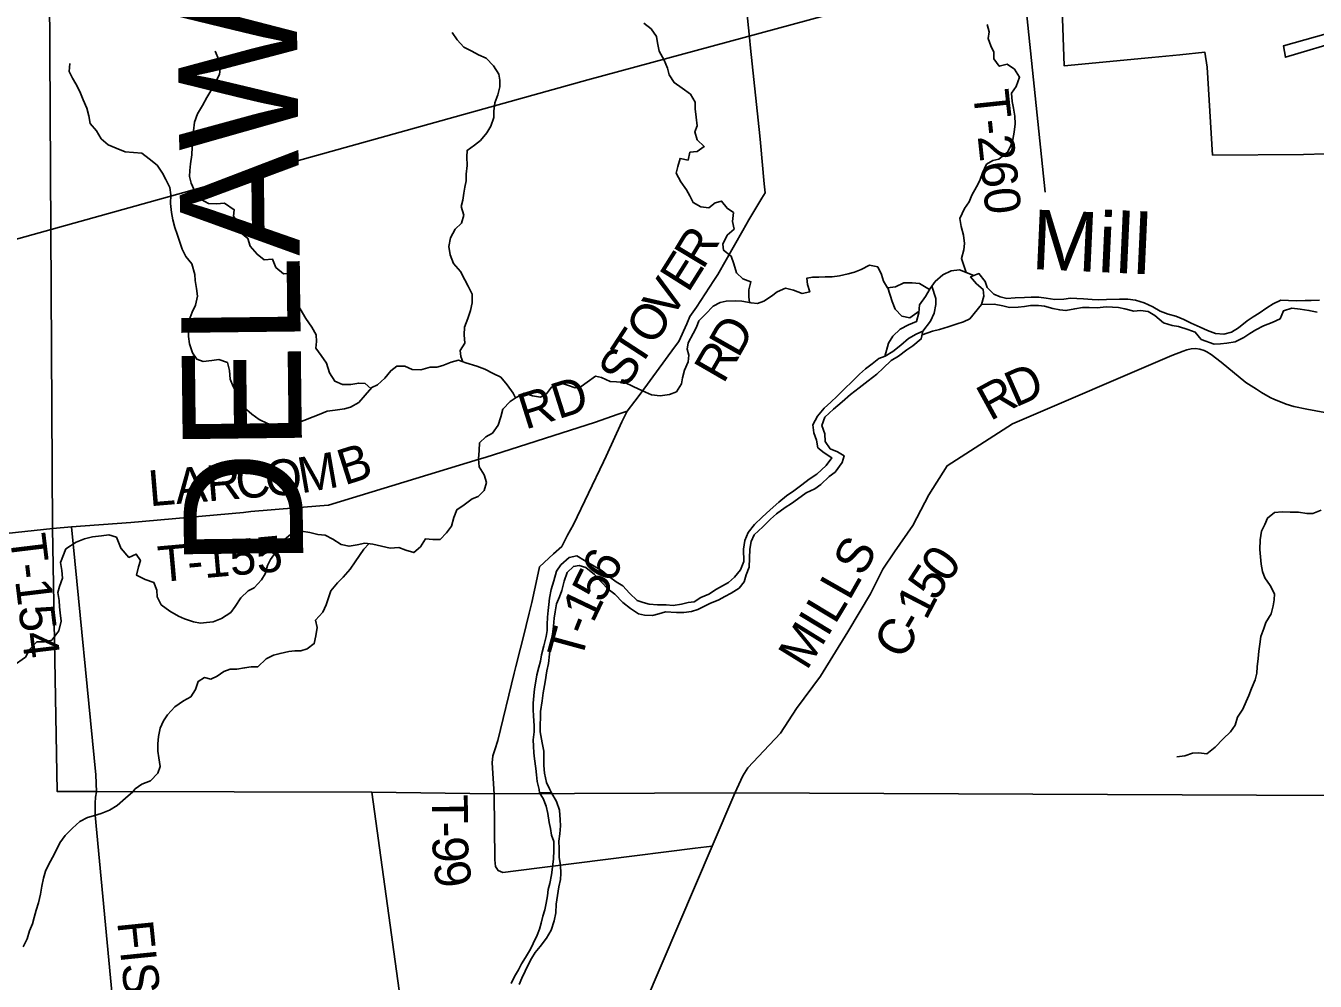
# Model space of a CAD drawing. Extents: x 114604 to 551442, y 316898 to 567001.
# Drawn here: x 136236 to 147054, y 488161 to 496175 of the extents above; entities that cross this region are included whole.
import ezdxf

# ---------------------------------------------------------------- set-up
doc = ezdxf.new("R2010")
doc.units = 0
for name, color, linetype in [('GE_P_Alignment_1000_Bearings', 7, 'Continuous'), ('GE_P_Alignment_1000_Cardinal_Points', 7, 'Continuous'), ('GE_P_Alignment_100_Distances', 7, 'Continuous'), ('GE_P_Alignment_100_Stations', 7, 'Continuous'), ('GE_P_Alignment_500_Bearings', 7, 'Continuous'), ('GE_P_Alignment_500_Distances', 7, 'Continuous'), ('PM_P_Cells', 7, 'Continuous'), ('PM_P_CL_Double_Solid', 7, 'Continuous'), ('PM_P_Crosswalk', 7, 'Continuous'), ('PM_P_Stop_Line', 7, 'Continuous'), ('RS_Raster1', 7, 'Continuous')]:
    doc.layers.add(name, color=color, linetype=linetype)

msp = doc.modelspace()

# ---------------------------------------------------------------- linework, layer by layer
at = {"layer": 'GE_P_Alignment_1000_Bearings'}
for points in [[(136399, 494453), (140952, 495722), (143976, 496545), (146764, 497316), (148694, 497838), (152376, 498903), (154826, 499582), (157766, 500399), (159849, 501000), (164489, 502310), (165642, 502633), (167084, 502995)], [(114843, 488461), (115559, 488663), (119564, 489774), (122755, 490669), (124131, 491057), (126834, 491802), (131674, 493138), (136399, 494453)]]:
    msp.add_lwpolyline(points, dxfattribs=at)
at = {"layer": 'GE_P_Alignment_1000_Cardinal_Points'}
for points in [[(142431, 494850), (142400, 495194), (142394, 495253), (142317, 495988), (142308, 496077), (142220, 496917), (142213, 496979), (142189, 497189), (142179, 497285)], [(144789, 494778), (144599, 496615), (144609, 496660), (144653, 496686), (144911, 496752)], [(141281, 492943), (141345, 493027), (141398, 493095), (141679, 493478), (141715, 493528), (141781, 493675), (141808, 493736), (141864, 493816), (142008, 494038), (142042, 494090), (142252, 494457), (142303, 494546), (142411, 494728), (142438, 494774), (142431, 494850)], [(136463, 491959), (136620, 491973), (137117, 492008), (138063, 492093), (138124, 492100), (138703, 492147), (138777, 492153), (138877, 492185), (140039, 492540), (140091, 492555), (140946, 492828), (141007, 492847), (141206, 492917), (141281, 492943)], [(140167, 489729), (140149, 489991), (140155, 490052), (140171, 490102), (140196, 490180), (140334, 490744), (140348, 490801), (140387, 490955), (140409, 491042), (140459, 491248), (140481, 491338), (140526, 491544), (140547, 491637), (140663, 491745), (140732, 491808), (140781, 491901), (140831, 491993), (141082, 492517), (141105, 492565), (141238, 492852), (141281, 492943)], [(136620, 491973), (136824, 489891), (136830, 489748)], [(137249, 484985), (136817, 489552), (136817, 489618), (136817, 489654), (136821, 489704), (136830, 489748)], [(140167, 489729), (140172, 489179), (140176, 489124), (140198, 489088), (140239, 489072), (140346, 489085), (141853, 489277), (141995, 489292)]]:
    msp.add_lwpolyline(points, dxfattribs=at)
at = {"layer": 'GE_P_Alignment_100_Stations'}
for points in [[(147500, 495111), (146955, 495095), (146193, 495091), (146148, 495828), (146129, 495953), (145917, 495931), (145682, 495909), (144948, 495838), (144925, 496476)], [(147235, 496132), (146789, 496007), (146804, 495911), (147294, 496056)]]:
    msp.add_lwpolyline(points, dxfattribs=at)
at = {"layer": 'GE_P_Alignment_500_Bearings'}
msp.add_line((132011, 491481), (136463, 491959), dxfattribs=at)
for points in [[(142186, 489737), (142253, 489882), (142294, 489951), (142427, 490092), (142567, 490242), (142701, 490447), (142904, 490720), (143134, 491091), (143323, 491411), (143426, 491616), (143523, 491763), (143679, 491982), (143811, 492240), (143965, 492485), (144513, 492837), (145852, 493408), (145946, 493447), (145978, 493457), (146014, 493466), (146050, 493467), (146087, 493463), (146122, 493452), (146145, 493441), (146182, 493418), (146264, 493353), (146473, 493184), (146560, 493126), (146604, 493099), (146677, 493058), (146712, 493041), (146748, 493025), (146809, 493000), (146874, 492982), (146984, 492959), (147405, 492880)], [(140437, 485610), (140436, 485633), (140439, 485655), (141995, 489292), (142186, 489737)]]:
    msp.add_lwpolyline(points, dxfattribs=at)
at = {"layer": 'GE_P_Alignment_500_Distances'}
for points in [[(135818, 515702), (136279, 515744), (136319, 503545), (136432, 496959), (136461, 491962), (136500, 489751), (136828, 489751), (139139, 489746), (139717, 485546), (138618, 485302), (138543, 485289), (137248, 484988), (134957, 484465)], [(159278, 493746), (156732, 493437), (156720, 493535), (154259, 493249), (151794, 492989), (151977, 491173), (152124, 489710), (148438, 489714), (142185, 489740), (140166, 489732), (139139, 489746), (136828, 489751), (136500, 489751), (136461, 491962), (136432, 496959), (136319, 503545), (136279, 515744)], [(134957, 484465), (137248, 484988), (138543, 485289), (138618, 485302), (139717, 485546), (139139, 489746), (140166, 489732), (142185, 489740), (148438, 489714), (152124, 489710), (156387, 489683), (157758, 489695), (157950, 481710), (157971, 479550), (158051, 472861)]]:
    msp.add_lwpolyline(points, dxfattribs=at)
at = {"layer": 'PM_P_Cells'}
for p, q in [((139115, 491830), (139072, 491786)), ((140546, 489742), (140648, 489742))]:
    msp.add_line(p, q, dxfattribs=at)
for points in [[(139902, 493357), (139885, 493400), (139881, 493452), (139919, 493514), (139915, 493584), (139917, 493646), (139944, 493720), (139966, 493787), (139982, 493851), (139980, 493923), (139948, 493991), (139920, 494043), (139882, 494113), (139825, 494181), (139797, 494253), (139785, 494323), (139799, 494397), (139839, 494469), (139891, 494518), (139910, 494586), (139890, 494660), (139902, 494712), (139912, 494770), (139920, 494820), (139930, 494874), (139932, 494930), (139938, 495003), (139937, 495077), (139939, 495129), (140001, 495175), (140051, 495213), (140105, 495277), (140137, 495333), (140164, 495406), (140162, 495458), (140172, 495528), (140196, 495596), (140214, 495664), (140212, 495718), (140206, 495768), (140159, 495840), (140099, 495904), (140033, 495932), (139979, 495962), (139911, 495996), (139855, 496058), (139813, 496118)], [(142307, 493854), (142303, 493901), (142303, 493959), (142319, 494028), (142251, 494051), (142198, 494103), (142176, 494178), (142154, 494242), (142090, 494292), (142084, 494344), (142120, 494418), (142178, 494470), (142165, 494534), (142173, 494608), (142119, 494644), (142073, 494704), (142019, 494690), (141967, 494648), (141899, 494656), (141835, 494692), (141807, 494748), (141779, 494798), (141733, 494866), (141693, 494938), (141707, 494994), (141726, 495062), (141792, 495048), (141808, 495114), (141868, 495120), (141928, 495163), (141868, 495219), (141850, 495285), (141870, 495337), (141860, 495409), (141851, 495479), (141851, 495533), (141813, 495601), (141743, 495651), (141677, 495699), (141635, 495765), (141619, 495819), (141593, 495887), (141550, 495961), (141536, 496031), (141528, 496085), (141484, 496149), (141420, 496197)], [(144126, 494105), (144085, 494223), (144107, 494296), (144111, 494350), (144103, 494420), (144083, 494490), (144072, 494558), (144112, 494642), (144150, 494698), (144172, 494754), (144212, 494823), (144240, 494877), (144263, 494941), (144295, 495013), (144349, 495045), (144399, 495057), (144475, 495118), (144501, 495170), (144517, 495222), (144529, 495284), (144538, 495352), (144534, 495416), (144522, 495484), (144512, 495540), (144506, 495610), (144544, 495667), (144573, 495743), (144531, 495811), (144469, 495853), (144403, 495835), (144357, 495899), (144357, 495955), (144333, 496007), (144311, 496069), (144319, 496125), (144303, 496187)], [(139131, 493132), (139082, 493174), (139030, 493178), (138964, 493166), (138892, 493165), (138830, 493193), (138784, 493265), (138758, 493344), (138714, 493408), (138670, 493470), (138674, 493528), (138673, 493582), (138635, 493648), (138585, 493720), (138537, 493800), (138503, 493866), (138505, 493916), (138497, 493988), (138490, 494046), (138456, 494100), (138398, 494094), (138334, 494148), (138306, 494216), (138236, 494212), (138176, 494258), (138118, 494326), (138098, 494392), (138038, 494442), (138022, 494514), (137979, 494578), (137985, 494632), (137903, 494686), (137835, 494682), (137769, 494684), (137707, 494718), (137655, 494786), (137623, 494854), (137609, 494912), (137613, 494962), (137619, 495016), (137628, 495092), (137632, 495158), (137636, 495228), (137644, 495295), (137652, 495367), (137678, 495437), (137719, 495507), (137755, 495573), (137797, 495643), (137833, 495714), (137861, 495766), (137867, 495816), (137856, 495890), (137824, 495962)], [(140344, 493053), (140324, 493092), (140274, 493162), (140221, 493228), (140157, 493258), (140087, 493296), (140019, 493320), (139927, 493348), (139865, 493370), (139805, 493354), (139735, 493325), (139684, 493311), (139630, 493311), (139550, 493289), (139478, 493293), (139416, 493321), (139350, 493321), (139298, 493282), (139248, 493220), (139188, 493164), (139138, 493140), (139084, 493076), (139029, 493014), (138961, 492977), (138911, 492961), (138831, 492951), (138765, 492943), (138697, 492913), (138647, 492895), (138569, 492864), (138519, 492844), (138447, 492828), (138393, 492820), (138337, 492822), (138263, 492840), (138195, 492872), (138133, 492916), (138069, 492972), (138037, 493028), (138013, 493084), (137977, 493148), (137951, 493212), (137946, 493284), (137928, 493350), (137856, 493376), (137796, 493368), (137724, 493358), (137670, 493379), (137636, 493431), (137610, 493506), (137600, 493570), (137600, 493644), (137608, 493706), (137633, 493772), (137659, 493832), (137677, 493908), (137669, 493972), (137657, 494039), (137653, 494089), (137629, 494177), (137578, 494241), (137548, 494301), (137528, 494359), (137506, 494427), (137486, 494483), (137470, 494547), (137458, 494609), (137449, 494685), (137453, 494757), (137445, 494819), (137411, 494887), (137383, 494939), (137337, 495007), (137271, 495059), (137209, 495107), (137141, 495111), (137069, 495119), (136995, 495149), (136927, 495177), (136868, 495227), (136828, 495293), (136776, 495355), (136764, 495421), (136748, 495483), (136718, 495555), (136690, 495625), (136656, 495687), (136627, 495737), (136601, 495791), (136607, 495859)], [(138353, 491787), (138407, 491866), (138473, 491923), (138549, 491937), (138619, 491925), (138687, 491907), (138749, 491903), (138813, 491869), (138881, 491823), (138949, 491809), (139015, 491820), (139081, 491834), (139149, 491826), (139293, 491794), (139365, 491800), (139425, 491776), (139491, 491756), (139547, 491805), (139589, 491871), (139651, 491867), (139713, 491867), (139765, 491921), (139809, 491977), (139826, 492050), (139852, 492116), (139914, 492156), (139982, 492206), (140032, 492226), (140082, 492278), (140100, 492345), (140083, 492407), (140039, 492475), (140035, 492543), (140039, 492613), (140043, 492677), (140095, 492727), (140151, 492757), (140198, 492825), (140222, 492896), (140238, 492960), (140300, 493024), (140350, 493056), (140418, 493092), (140486, 493070), (140554, 493061), (140604, 493089), (140647, 493143), (140711, 493183), (140781, 493161), (140845, 493139), (140895, 493149), (140945, 493186), (141015, 493236), (141067, 493226), (141139, 493192), (141193, 493188), (141261, 493182), (141331, 493150), (141409, 493112), (141485, 493080), (141559, 493071), (141637, 493081), (141695, 493105), (141737, 493171), (141745, 493223), (141763, 493287), (141794, 493357), (141798, 493412), (141784, 493462), (141792, 493516), (141836, 493594), (141862, 493646), (141882, 493700), (141939, 493756), (142003, 493823), (142061, 493853), (142111, 493865), (142191, 493867), (142243, 493865), (142321, 493851), (142375, 493845), (142427, 493864), (142491, 493908), (142541, 493944), (142609, 493974), (142677, 493956), (142751, 493930), (142813, 493942), (142794, 494004), (142788, 494057), (142838, 494067), (142890, 494067), (142942, 494069), (143002, 494069), (143062, 494077), (143136, 494093), (143188, 494109), (143244, 494130), (143314, 494166), (143384, 494152), (143416, 494088)], [(143416, 494088), (143432, 494034), (143466, 493978), (143532, 493986), (143602, 494020), (143672, 494020), (143734, 494014), (143819, 493964)], [(143442, 493401), (143473, 493513), (143509, 493571), (143573, 493629), (143643, 493666), (143709, 493694), (143728, 493768), (143734, 493834), (143784, 493904), (143824, 493972), (143866, 494029), (143930, 494087), (144000, 494119), (144069, 494127), (144190, 494080)], [(147089, 493873), (147021, 493871), (146969, 493871), (146897, 493868), (146829, 493872), (146765, 493874), (146701, 493842), (146649, 493808), (146583, 493764), (146533, 493735), (146483, 493701), (146411, 493641), (146352, 493605), (146286, 493589), (146218, 493593), (146150, 493618), (146088, 493646), (146012, 493680), (145953, 493710), (145885, 493740), (145821, 493756), (145753, 493782), (145691, 493818), (145619, 493852), (145545, 493874), (145483, 493882), (145411, 493883), (145303, 493879), (145235, 493877), (145183, 493879), (145111, 493885), (145054, 493887), (145000, 493889), (144944, 493882), (144870, 493880), (144798, 493890), (144734, 493898), (144670, 493898), (144616, 493896), (144538, 493892), (144468, 493888), (144410, 493901), (144358, 493925), (144302, 493981), (144286, 494031), (144233, 494097), (144162, 494069), (144212, 494011), (144268, 493963), (144274, 493907), (144254, 493837)], [(143467, 493978), (143504, 493862), (143530, 493798), (143587, 493740), (143653, 493726), (143730, 493780)], [(143763, 493612), (143827, 493696), (143856, 493764), (143872, 493836), (143870, 493888), (143837, 493990)], [(143756, 493582), (143843, 493614), (143901, 493628), (143975, 493650), (144049, 493676), (144102, 493693), (144156, 493717), (144254, 493837)], [(144254, 493837), (144360, 493839), (144432, 493825), (144488, 493813), (144562, 493816), (144616, 493820), (144666, 493828), (144732, 493830), (144784, 493822), (144854, 493804), (144910, 493792), (144962, 493786), (145036, 493801), (145102, 493813), (145158, 493811), (145224, 493809), (145300, 493817), (145352, 493815), (145404, 493811), (145458, 493801), (145532, 493780), (145587, 493786), (145653, 493778), (145708, 493746), (145780, 493684), (145854, 493660), (145906, 493652), (145984, 493626), (146048, 493604), (146098, 493544), (146206, 493504), (146258, 493506), (146312, 493513), (146382, 493523), (146454, 493559), (146505, 493595), (146555, 493625), (146621, 493657), (146693, 493686), (146759, 493716), (146789, 493784), (146859, 493806), (146927, 493798), (147001, 493788), (147069, 493773)], [(142310, 491785), (142322, 491850), (142347, 491906), (142419, 491972), (142483, 492035), (142535, 492081), (142607, 492133), (142659, 492167), (142711, 492203), (142784, 492258), (142856, 492292), (142906, 492328), (142976, 492394), (143026, 492430), (143086, 492511), (143102, 492567), (143047, 492601), (142985, 492627), (142943, 492687), (142941, 492753), (142915, 492821), (142941, 492893), (143013, 492959), (143084, 493021), (143156, 493082), (143228, 493138), (143304, 493198), (143376, 493254), (143430, 493303), (143497, 493367), (143559, 493403), (143629, 493457), (143679, 493491), (143749, 493548), (143763, 493612), (143707, 493588), (143643, 493551), (143577, 493497), (143509, 493443), (143445, 493403), (143394, 493385), (143336, 493338), (143282, 493298), (143230, 493252), (143170, 493190), (143106, 493130), (143044, 493067), (142989, 493019), (142933, 492967), (142877, 492899), (142839, 492829), (142847, 492761), (142869, 492699), (142881, 492636), (142934, 492592), (142998, 492551), (142950, 492486), (142872, 492414), (142808, 492372), (142746, 492324), (142680, 492273), (142619, 492231), (142555, 492179), (142481, 492115), (142415, 492053), (142349, 491992), (142297, 491924), (142268, 491858), (142257, 491785)], [(147105, 492112), (147035, 492084), (146983, 492084), (146913, 492096), (146845, 492095), (146777, 492099), (146711, 492093), (146655, 492045), (146631, 491993), (146603, 491935), (146593, 491863), (146589, 491782)], [(136572, 491788), (136660, 491843), (136730, 491871), (136796, 491887), (136870, 491897), (136934, 491906), (136996, 491884), (137037, 491787)], [(136454, 491020), (136512, 491099), (136534, 491182), (136524, 491251), (136520, 491301), (136516, 491353), (136505, 491421), (136519, 491471), (136545, 491541), (136539, 491606), (136526, 491674), (136572, 491788)], [(137036, 491789), (137101, 491716), (137163, 491743), (137198, 491689), (137182, 491636), (137166, 491566), (137238, 491530), (137311, 491505), (137335, 491441), (137337, 491386), (137372, 491318), (137444, 491265), (137516, 491223), (137569, 491199), (137643, 491175), (137701, 491165), (137753, 491170), (137809, 491176), (137879, 491204), (137955, 491253), (137993, 491303), (138041, 491377), (138103, 491436), (138153, 491460), (138215, 491527), (138245, 491577), (138264, 491649), (138290, 491699), (138353, 491787)], [(137134, 489749), (137154, 489774), (137210, 489812), (137282, 489840), (137344, 489905), (137364, 489961), (137351, 490033), (137345, 490091), (137345, 490151), (137349, 490214), (137364, 490284), (137392, 490346), (137426, 490396), (137486, 490463), (137558, 490513), (137620, 490546), (137660, 490608), (137681, 490676), (137735, 490708), (137789, 490695), (137841, 490719), (137899, 490759), (137951, 490778), (138008, 490778), (138072, 490788), (138128, 490798), (138182, 490799), (138254, 490865), (138314, 490895), (138370, 490910), (138442, 490926), (138494, 490932), (138544, 490932), (138598, 490949), (138656, 490993), (138670, 491059), (138680, 491128), (138667, 491190), (138727, 491256), (138757, 491318), (138779, 491385), (138794, 491435), (138850, 491501), (138900, 491550), (138958, 491616), (139000, 491678), (139072, 491786)], [(142257, 491785), (142259, 491682), (142233, 491612), (142182, 491550), (142132, 491505), (142032, 491449), (141966, 491406), (141900, 491378), (141844, 491344), (141792, 491337), (141736, 491323), (141668, 491313), (141609, 491319), (141537, 491318), (141465, 491324), (141415, 491338), (141365, 491354), (141300, 491415), (141244, 491477), (141190, 491511), (141137, 491551), (141071, 491603), (141005, 491643), (140924, 491691), (140858, 491728), (140796, 491716), (140726, 491652), (140688, 491601), (140666, 491519), (140645, 491445), (140629, 491374), (140623, 491320), (140619, 491270), (140614, 491214), (140610, 491154), (140610, 491102), (140602, 491052), (140581, 490975), (140563, 490899), (140555, 490845), (140541, 490795), (140524, 490730), (140512, 490662), (140504, 490612), (140498, 490554), (140493, 490494), (140493, 490438), (140497, 490387), (140501, 490303), (140500, 490251), (140492, 490185), (140496, 490133), (140498, 490077), (140503, 490025), (140515, 489944), (140521, 489892), (140526, 489836), (140542, 489768), (140546, 489742)], [(140648, 489742), (140630, 489773), (140606, 489827), (140589, 489905), (140581, 489969), (140581, 490029), (140583, 490089), (140568, 490161), (140552, 490251), (140551, 490318), (140553, 490368), (140555, 490424), (140567, 490512), (140578, 490580), (140594, 490673), (140608, 490763), (140621, 490825), (140631, 490903), (140635, 490959), (140654, 491072), (140662, 491140), (140670, 491206), (140676, 491258), (140689, 491325), (140715, 491385), (140733, 491437), (140753, 491517), (140778, 491588), (140830, 491640), (140880, 491648), (140934, 491630), (141007, 491571), (141063, 491511), (141122, 491449), (141178, 491407), (141244, 491337), (141309, 491287), (141377, 491243), (141427, 491230), (141494, 491228), (141546, 491242), (141602, 491258), (141694, 491253), (141758, 491253), (141820, 491263), (141874, 491278), (141924, 491304), (141976, 491328), (142050, 491361), (142102, 491387), (142154, 491415), (142220, 491457), (142262, 491510), (142280, 491568), (142306, 491634), (142310, 491785)], [(146589, 491782), (146601, 491659), (146611, 491597), (146630, 491545), (146676, 491479), (146711, 491411), (146709, 491361), (146701, 491308), (146685, 491242), (146641, 491170), (146624, 491120), (146598, 491051), (146588, 490989), (146582, 490929), (146575, 490867), (146567, 490797), (146563, 490744), (146551, 490688), (146520, 490616), (146498, 490558), (146474, 490507), (146446, 490443), (146401, 490375), (146381, 490309), (146343, 490252), (146283, 490194), (146215, 490123), (146145, 490069), (146077, 490077), (146025, 490074), (145961, 490050), (145893, 490042)], [(136130, 490807), (136234, 490879), (136268, 490944), (136328, 491006), (136394, 491008), (136454, 491020)], [(136213, 488449), (136247, 488515), (136267, 488584), (136292, 488642), (136306, 488696), (136322, 488756), (136344, 488819), (136359, 488891), (136371, 488959), (136385, 489025), (136402, 489084), (136426, 489136), (136460, 489198), (136491, 489257), (136523, 489321), (136567, 489383), (136627, 489444), (136689, 489500), (136754, 489533), (136805, 489547), (136869, 489567), (136937, 489596), (137004, 489634), (137074, 489697), (137134, 489749)], [(140546, 489742), (140577, 489692), (140601, 489628), (140616, 489566), (140628, 489492), (140637, 489442), (140647, 489386), (140665, 489333), (140666, 489259), (140662, 489185), (140647, 489053), (140633, 488980), (140619, 488930), (140613, 488878), (140602, 488816), (140592, 488758), (140574, 488705), (140561, 488647), (140547, 488597), (140525, 488547), (140493, 488478), (140470, 488428), (140428, 488360), (140394, 488307), (140370, 488257), (140337, 488201), (140307, 488141)], [(140375, 488133), (140397, 488187), (140427, 488245), (140452, 488298), (140480, 488350), (140510, 488400), (140552, 488451), (140605, 488521), (140643, 488590), (140669, 488666), (140682, 488734), (140686, 488806), (140696, 488879), (140709, 488951), (140721, 489015), (140725, 489065), (140722, 489133), (140712, 489197), (140710, 489274), (140709, 489334), (140717, 489398), (140721, 489464), (140718, 489514), (140714, 489594), (140689, 489668), (140648, 489742)]]:
    msp.add_lwpolyline(points, dxfattribs=at)
at = {"layer": 'RS_Raster1'}
for points in [[(136297, 532875), (136236, 529293), (136242, 527957), (136280, 524338), (136281, 522432), (136288, 520305), (136273, 520161), (136254, 519186), (136279, 515744), (136319, 503545), (136432, 496959), (136461, 491962), (136500, 489751), (136828, 489751), (139139, 489746), (140166, 489732), (142185, 489740), (148438, 489714), (152124, 489710), (156387, 489683), (157758, 489695), (157950, 481710), (157971, 479550), (158051, 472861)], [(158051, 472861), (157971, 479550), (157950, 481710), (157758, 489695), (156387, 489683), (152124, 489710), (148438, 489714), (142185, 489740), (140166, 489732), (139139, 489746), (136828, 489751), (136500, 489751), (136461, 491962), (136432, 496959), (136319, 503545), (136279, 515744), (136254, 519186), (136273, 520161), (136288, 520305), (136281, 522432), (136280, 524338), (136242, 527957), (136236, 529293), (136297, 532875)]]:
    msp.add_lwpolyline(points, dxfattribs=at)

# ---------------------------------------------------------------- texts
at = {"layer": 'GE_P_Alignment_100_Distances'}
msp.add_text('DELAWARE COUNTY', height=999.99, rotation=90.6783, dxfattribs=at).set_placement((138565, 491644))
at = {"layer": 'PM_P_CL_Double_Solid'}
for s, rotation, p in [('D', 23.7779, (144537, 492971)), ('R', 28.7355, (144327, 492856)), ('S', 61.2282, (143258, 491545)), ('0', 54.4701, (143969, 491490)), ('5', 57.1004, (143871, 491338)), ('L', 60.4033, (143145, 491345)), ('L', 58.8879, (143025, 491146)), ('1', 62.6138, (143790, 491181)), ('I', 58.8131, (142961, 491040)), ('M', 58.2343, (142788, 490760)), ('C', 59.0392, (143591, 490845)), ('-', 59.9548, (143721, 491061))]:
    msp.add_text(s, height=300, rotation=rotation, dxfattribs=at).set_placement(p)
at = {"layer": 'PM_P_Crosswalk'}
for s, rotation, p in [('T-260', 276.0385, (144182, 495624)), ('R', 59.003, (141918, 494123)), ('E', 57.7966, (141794, 493928)), ('V', 56.998, (141648, 493702)), ('O', 56.9634, (141504, 493481)), ('D', 60.4748, (142214, 493380)), ('T', 56.9642, (141382, 493293)), ('R', 59.9913, (142089, 493164)), ('S', 56.9619, (141272, 493123)), ('RD', 17.5875, (140427, 492786)), ('B', 17.6581, (138910, 492318)), ('O', 4.819, (138254, 492226)), ('M', 9.8663, (138546, 492252)), ('L', 4.7956, (137276, 492144)), ('A', 4.799, (137500, 492163)), ('R', 4.7995, (137763, 492185)), ('C', 4.7948, (138008, 492205)), ('T-154', 276.9073, (136101, 491897)), ('T-155', 5.1303, (137358, 491508)), ('6', 62.7688, (141155, 491487)), ('5', 63.9349, (141075, 491323)), ('1', 64.5772, (140996, 491157)), ('T', 74.7545, (140897, 490839)), ('-', 68.6557, (140953, 491047)), ('T', 270.4286, (139644, 489726)), ('-', 270.5661, (139646, 489500)), ('9', 271.2164, (139647, 489374)), ('9', 278.3304, (139654, 489148)), ('FISH', 275.806, (137003, 488657))]:
    msp.add_text(s, height=300, rotation=rotation, dxfattribs=at).set_placement(p)
at = {"layer": 'PM_P_Stop_Line'}
msp.add_text('Mill', height=500, rotation=357.3958, dxfattribs=at).set_placement((144666, 494135))

doc.saveas('drawing.dxf')
